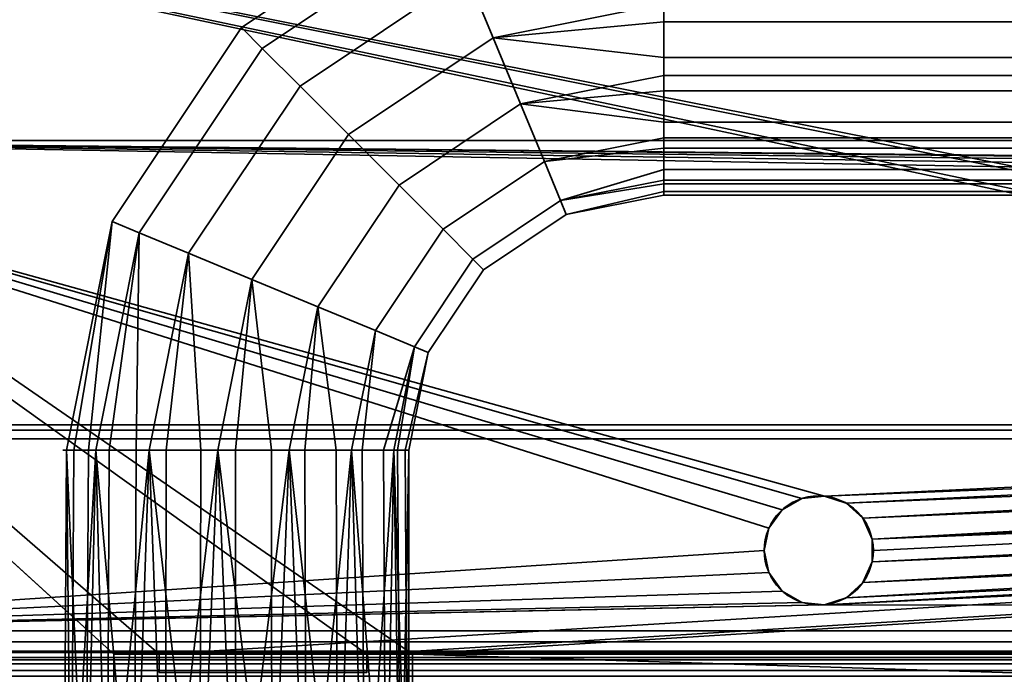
# Model space of a CAD drawing. Header units: millimetres. Extents: x -503 to 6703, y -110 to 249.
# Tile 729 of 1056: x 2634 to 2688, y 22 to 58. Entities that reach past the tile are written whole.
import ezdxf

# ---------------------------------------------------------------- set-up
doc = ezdxf.new("R2010")
doc.units = ezdxf.units.MM
doc.layers.add('151', color=7, linetype='Continuous', true_color=0xffffff)

# ---------------------------------------------------------------- blocks, each defined once
blk = doc.blocks.new('UG_SURFACE_003')
at = {"layer": '151', "color": 252, "linetype": 'Continuous', "lineweight": 35}
for points in [[(3602.5, -9.3, 2212.25), (3602.5, 230.4, 2212.25), (2397.5, 230.4, 2212.25), (2397.5, -9.3, 2212.25)], [(2547.5, -9.3, 2062.25), (2547.5, 230.4, 2062.25), (3452.5, 230.4, 2062.25), (3452.5, -9.3, 2062.25)]]:
    blk.add_3dface(points, dxfattribs=at)
blk = doc.blocks.new('UG_SURFACE_213')
at = {"layer": '151', "color": 35, "linetype": 'Continuous', "lineweight": 35}
for points in [[(2657.566, 62.812, 1098.416), (2647.448, 56.052, 1098.416), (2646.312, 57.188, 1102.025), (2656.951, 64.296, 1102.025)], [(2656.951, 64.296, 1102.025), (2646.312, 57.188, 1102.025), (2646.312, 57.188, 1105.975), (2656.951, 64.296, 1105.975)], [(2656.951, 64.296, 1105.975), (2646.312, 57.188, 1105.975), (2647.448, 56.052, 1109.584), (2657.566, 62.812, 1109.584)], [(2658.689, 60.1, 1095.773), (2649.524, 53.976, 1095.773), (2647.448, 56.052, 1098.416), (2657.566, 62.812, 1098.416)], [(2657.566, 62.812, 1109.584), (2647.448, 56.052, 1109.584), (2649.524, 53.976, 1112.227), (2658.689, 60.1, 1112.227)], [(2669.5, 61.316, 1095.469), (2669.5, 58.493, 1094.552), (2660.127, 56.629, 1094.552), (2658.689, 60.1, 1095.773)], [(2660.127, 56.629, 1094.552), (2652.181, 51.319, 1094.552), (2649.524, 53.976, 1095.773), (2658.689, 60.1, 1095.773)], [(2658.689, 60.1, 1112.227), (2649.524, 53.976, 1112.227), (2652.181, 51.319, 1113.448), (2660.127, 56.629, 1113.448)], [(2658.689, 60.1, 1112.227), (2660.127, 56.629, 1113.448), (2669.5, 58.493, 1113.448), (2669.5, 59.427, 1113.145)], [(2660.127, 56.629, 1094.552), (2669.5, 58.493, 1094.552), (2669.5, 57.516, 1094.655)], [(2669.5, 55.541, 1113.138), (2669.5, 58.493, 1113.448), (2660.127, 56.629, 1113.448)], [(2742.5, 58.493, 1094.552), (2742.5, 57.516, 1094.655), (2669.5, 57.516, 1094.655), (2669.5, 58.493, 1094.552)], [(2669.5, 58.493, 1113.448), (2669.5, 55.541, 1113.138), (2742.5, 55.541, 1113.138), (2742.5, 58.493, 1113.448)], [(2669.5, 57.516, 1094.655), (2669.5, 54.564, 1094.965), (2661.63, 52.999, 1094.965), (2660.127, 56.629, 1094.552)], [(2669.5, 54.564, 1094.965), (2669.5, 57.516, 1094.655), (2742.5, 57.516, 1094.655), (2742.5, 54.564, 1094.965)], [(2647.448, 56.052, 1098.416), (2640.688, 45.934, 1098.416), (2639.204, 46.549, 1102.025), (2646.312, 57.188, 1102.025)], [(2646.312, 57.188, 1102.025), (2639.204, 46.549, 1102.025), (2639.204, 46.549, 1105.975), (2646.312, 57.188, 1105.975)], [(2646.312, 57.188, 1105.975), (2639.204, 46.549, 1105.975), (2640.688, 45.934, 1109.584), (2647.448, 56.052, 1109.584)], [(2661.63, 52.999, 1094.965), (2654.959, 48.541, 1094.965), (2652.181, 51.319, 1094.552), (2660.127, 56.629, 1094.552)], [(2660.127, 56.629, 1113.448), (2652.181, 51.319, 1113.448), (2654.959, 48.541, 1113.035), (2661.63, 52.999, 1113.035)], [(2660.127, 56.629, 1113.448), (2661.63, 52.999, 1113.035), (2669.5, 54.564, 1113.035), (2669.5, 55.541, 1113.138)], [(2649.524, 53.976, 1095.773), (2643.4, 44.811, 1095.773), (2640.688, 45.934, 1098.416), (2647.448, 56.052, 1098.416)], [(2647.448, 56.052, 1109.584), (2640.688, 45.934, 1109.584), (2643.4, 44.811, 1112.227), (2649.524, 53.976, 1112.227)], [(2742.5, 54.564, 1113.035), (2742.5, 55.541, 1113.138), (2669.5, 55.541, 1113.138), (2669.5, 54.564, 1113.035)], [(2661.63, 52.999, 1094.965), (2669.5, 54.564, 1094.965), (2669.5, 53.714, 1095.456)], [(2669.5, 51.994, 1111.551), (2669.5, 54.564, 1113.035), (2661.63, 52.999, 1113.035)], [(2669.5, 54.564, 1113.035), (2669.5, 51.994, 1111.551), (2742.5, 51.994, 1111.551), (2742.5, 54.564, 1113.035)], [(2742.5, 54.564, 1094.965), (2742.5, 53.714, 1095.456), (2669.5, 53.714, 1095.456), (2669.5, 54.564, 1094.965)], [(2652.181, 51.319, 1094.552), (2646.871, 43.373, 1094.552), (2643.4, 44.811, 1095.773), (2649.524, 53.976, 1095.773)], [(2649.524, 53.976, 1112.227), (2643.4, 44.811, 1112.227), (2646.871, 43.373, 1113.448), (2652.181, 51.319, 1113.448)], [(2669.5, 53.714, 1095.456), (2669.5, 51.143, 1096.94), (2662.94, 49.838, 1096.94), (2661.63, 52.999, 1094.965)], [(2669.5, 51.143, 1096.94), (2669.5, 53.714, 1095.456), (2742.5, 53.714, 1095.456), (2742.5, 51.143, 1096.94)], [(2662.94, 49.838, 1096.94), (2657.378, 46.122, 1096.94), (2654.959, 48.541, 1094.965), (2661.63, 52.999, 1094.965)], [(2661.63, 52.999, 1113.035), (2654.959, 48.541, 1113.035), (2657.378, 46.122, 1111.06), (2662.94, 49.838, 1111.06)], [(2661.63, 52.999, 1113.035), (2662.94, 49.838, 1111.06), (2669.5, 51.143, 1111.06), (2669.5, 51.994, 1111.551)], [(2742.5, 51.143, 1111.06), (2742.5, 51.994, 1111.551), (2669.5, 51.994, 1111.551), (2669.5, 51.143, 1111.06)], [(2654.959, 48.541, 1094.965), (2650.501, 41.87, 1094.965), (2646.871, 43.373, 1094.552), (2652.181, 51.319, 1094.552)], [(2652.181, 51.319, 1113.448), (2646.871, 43.373, 1113.448), (2650.501, 41.87, 1113.035), (2654.959, 48.541, 1113.035)], [(2662.94, 49.838, 1096.94), (2669.5, 51.143, 1096.94), (2669.5, 50.566, 1097.735)], [(2669.5, 49.399, 1108.659), (2669.5, 51.143, 1111.06), (2662.94, 49.838, 1111.06), (2663.828, 47.693, 1107.864)], [(2742.5, 51.143, 1096.94), (2742.5, 50.566, 1097.735), (2669.5, 50.566, 1097.735), (2669.5, 51.143, 1096.94)], [(2669.5, 51.143, 1111.06), (2669.5, 49.399, 1108.659), (2742.5, 49.399, 1108.659), (2742.5, 51.143, 1111.06)], [(2669.5, 50.566, 1097.735), (2669.5, 48.821, 1100.136), (2663.828, 47.693, 1100.136), (2662.94, 49.838, 1096.94)], [(2669.5, 48.821, 1100.136), (2669.5, 50.566, 1097.735), (2742.5, 50.566, 1097.735), (2742.5, 48.821, 1100.136)], [(2663.828, 47.693, 1100.136), (2659.02, 44.48, 1100.136), (2657.378, 46.122, 1096.94), (2662.94, 49.838, 1096.94)], [(2662.94, 49.838, 1111.06), (2657.378, 46.122, 1111.06), (2659.02, 44.48, 1107.864), (2663.828, 47.693, 1107.864)], [(2663.828, 47.693, 1107.864), (2669.5, 48.821, 1107.864), (2669.5, 49.399, 1108.659)], [(2742.5, 48.821, 1107.864), (2742.5, 49.399, 1108.659), (2669.5, 49.399, 1108.659), (2669.5, 48.821, 1107.864)], [(2663.828, 47.693, 1100.136), (2669.5, 48.821, 1100.136), (2669.5, 48.617, 1101.097)], [(2669.5, 48.204, 1104.961), (2669.5, 48.821, 1107.864), (2663.828, 47.693, 1107.864), (2664.142, 46.934, 1104)], [(2742.5, 48.821, 1100.136), (2742.5, 48.617, 1101.097), (2669.5, 48.617, 1101.097), (2669.5, 48.821, 1100.136)], [(2669.5, 48.821, 1107.864), (2669.5, 48.204, 1104.961), (2742.5, 48.204, 1104.961), (2742.5, 48.821, 1107.864)], [(2657.378, 46.122, 1096.94), (2653.662, 40.56, 1096.94), (2650.501, 41.87, 1094.965), (2654.959, 48.541, 1094.965)], [(2654.959, 48.541, 1113.035), (2650.501, 41.87, 1113.035), (2653.662, 40.56, 1111.06), (2657.378, 46.122, 1111.06)], [(2669.5, 48.617, 1101.097), (2669.5, 48, 1104), (2664.142, 46.934, 1104), (2663.828, 47.693, 1100.136)], [(2664.142, 46.934, 1104), (2669.5, 48, 1104), (2669.5, 48.204, 1104.961)], [(2669.5, 48, 1104), (2669.5, 48.617, 1101.097), (2742.5, 48.617, 1101.097), (2742.5, 48, 1104)], [(2742.5, 48, 1104), (2742.5, 48.204, 1104.961), (2669.5, 48.204, 1104.961), (2669.5, 48, 1104)], [(2664.142, 46.934, 1104), (2659.6, 43.899, 1104), (2659.02, 44.48, 1100.136), (2663.828, 47.693, 1100.136)], [(2663.828, 47.693, 1107.864), (2659.02, 44.48, 1107.864), (2659.6, 43.899, 1104), (2664.142, 46.934, 1104)], [(2639.204, 46.549, 1105.975), (2636.708, 34, 1105.975), (2637.915, 34, 1108.687)], [(2639.204, 46.549, 1105.975), (2639.204, 46.549, 1102.025), (2636.708, 34, 1102.025), (2636.708, 34, 1104.993)], [(2637.107, 34, 1101.128), (2636.708, 34, 1102.025), (2639.204, 46.549, 1102.025)], [(2636.708, 34, 1104.993), (2636.708, 34, 1105.975), (2639.204, 46.549, 1105.975)], [(2639.204, 46.549, 1102.025), (2640.688, 45.934, 1098.416), (2638.314, 34, 1098.416), (2637.107, 34, 1101.128)], [(2637.915, 34, 1108.687), (2638.314, 34, 1109.584), (2640.688, 45.934, 1109.584), (2639.204, 46.549, 1105.975)], [(2659.02, 44.48, 1100.136), (2655.807, 39.672, 1100.136), (2653.662, 40.56, 1096.94), (2657.378, 46.122, 1096.94)], [(2657.378, 46.122, 1111.06), (2653.662, 40.56, 1111.06), (2655.807, 39.672, 1107.864), (2659.02, 44.48, 1107.864)], [(2640.688, 45.934, 1109.584), (2638.314, 34, 1109.584), (2640.52, 34, 1111.57)], [(2639.044, 34, 1097.759), (2638.314, 34, 1098.416), (2640.688, 45.934, 1098.416)], [(2640.688, 45.934, 1098.416), (2643.4, 44.811, 1095.773), (2641.25, 34, 1095.773), (2639.044, 34, 1097.759)], [(2640.52, 34, 1111.57), (2641.25, 34, 1112.227), (2643.4, 44.811, 1112.227), (2640.688, 45.934, 1109.584)], [(2643.4, 44.811, 1112.227), (2641.25, 34, 1112.227), (2644.073, 34, 1113.145)], [(2642.184, 34, 1095.469), (2641.25, 34, 1095.773), (2643.4, 44.811, 1095.773)], [(2643.4, 44.811, 1095.773), (2646.871, 43.373, 1094.552), (2645.007, 34, 1094.552), (2642.184, 34, 1095.469)], [(2644.073, 34, 1113.145), (2645.007, 34, 1113.448), (2646.871, 43.373, 1113.448), (2643.4, 44.811, 1112.227)], [(2659.6, 43.899, 1104), (2656.566, 39.358, 1104), (2655.807, 39.672, 1100.136), (2659.02, 44.48, 1100.136)], [(2659.02, 44.48, 1107.864), (2655.807, 39.672, 1107.864), (2656.566, 39.358, 1104), (2659.6, 43.899, 1104)], [(2646.871, 43.373, 1113.448), (2645.007, 34, 1113.448), (2647.959, 34, 1113.138)], [(2645.984, 34, 1094.655), (2645.007, 34, 1094.552), (2646.871, 43.373, 1094.552)], [(2646.871, 43.373, 1094.552), (2650.501, 41.87, 1094.965), (2648.936, 34, 1094.965), (2645.984, 34, 1094.655)], [(2647.959, 34, 1113.138), (2648.936, 34, 1113.035), (2650.501, 41.87, 1113.035), (2646.871, 43.373, 1113.448)], [(2650.501, 41.87, 1113.035), (2648.936, 34, 1113.035), (2651.506, 34, 1111.551)], [(2649.786, 34, 1095.456), (2648.936, 34, 1094.965), (2650.501, 41.87, 1094.965)], [(2650.501, 41.87, 1094.965), (2653.662, 40.56, 1096.94), (2652.357, 34, 1096.94), (2649.786, 34, 1095.456)], [(2651.506, 34, 1111.551), (2652.357, 34, 1111.06), (2653.662, 40.56, 1111.06), (2650.501, 41.87, 1113.035)], [(2655.807, 39.672, 1107.864), (2653.662, 40.56, 1111.06), (2652.357, 34, 1111.06), (2654.101, 34, 1108.659)], [(2652.934, 34, 1097.735), (2652.357, 34, 1096.94), (2653.662, 40.56, 1096.94)], [(2653.662, 40.56, 1096.94), (2655.807, 39.672, 1100.136), (2654.679, 34, 1100.136), (2652.934, 34, 1097.735)], [(2654.101, 34, 1108.659), (2654.679, 34, 1107.864), (2655.807, 39.672, 1107.864)], [(2656.566, 39.358, 1104), (2655.807, 39.672, 1107.864), (2654.679, 34, 1107.864), (2655.296, 34, 1104.961)], [(2654.883, 34, 1101.097), (2654.679, 34, 1100.136), (2655.807, 39.672, 1100.136)], [(2655.807, 39.672, 1100.136), (2656.566, 39.358, 1104), (2655.5, 34, 1104), (2654.883, 34, 1101.097)], [(2655.296, 34, 1104.961), (2655.5, 34, 1104), (2656.566, 39.358, 1104)], [(2636.708, 34, 1105.975), (2636.552, 10, 1104.993), (2637.773, 10, 1108.75)], [(2636.552, 10, 1104.993), (2636.708, 34, 1104.993), (2636.708, 34, 1102.025)], [(2636.708, 34, 1102.025), (2636.965, 10, 1101.064), (2636.552, 10, 1104.993)], [(2636.708, 34, 1105.975), (2636.708, 34, 1104.993), (2636.552, 10, 1104.993)], [(2637.773, 10, 1108.75), (2637.915, 34, 1108.687), (2636.708, 34, 1105.975)], [(2636.708, 34, 1102.025), (2637.107, 34, 1101.128), (2636.965, 10, 1101.064)], [(2636.965, 10, 1101.064), (2637.107, 34, 1101.128), (2638.314, 34, 1098.416)], [(2638.314, 34, 1098.416), (2638.94, 10, 1097.643), (2636.965, 10, 1101.064)], [(2638.314, 34, 1109.584), (2637.773, 10, 1108.75), (2640.416, 10, 1111.686)], [(2638.314, 34, 1109.584), (2637.915, 34, 1108.687), (2637.773, 10, 1108.75)], [(2640.416, 10, 1111.686), (2640.52, 34, 1111.57), (2638.314, 34, 1109.584)], [(2638.314, 34, 1098.416), (2639.044, 34, 1097.759), (2638.94, 10, 1097.643)], [(2638.94, 10, 1097.643), (2639.044, 34, 1097.759), (2641.25, 34, 1095.773)], [(2641.25, 34, 1095.773), (2642.136, 10, 1095.321), (2638.94, 10, 1097.643)], [(2641.25, 34, 1112.227), (2640.416, 10, 1111.686), (2644.025, 10, 1113.292)], [(2641.25, 34, 1112.227), (2640.52, 34, 1111.57), (2640.416, 10, 1111.686)], [(2644.025, 10, 1113.292), (2644.073, 34, 1113.145), (2641.25, 34, 1112.227)], [(2641.25, 34, 1095.773), (2642.184, 34, 1095.469), (2642.136, 10, 1095.321)], [(2642.136, 10, 1095.321), (2642.184, 34, 1095.469), (2645.007, 34, 1094.552)], [(2645.007, 34, 1094.552), (2646, 10, 1094.5), (2642.136, 10, 1095.321)], [(2645.007, 34, 1113.448), (2644.025, 10, 1113.292), (2647.975, 10, 1113.292)], [(2645.007, 34, 1113.448), (2644.073, 34, 1113.145), (2644.025, 10, 1113.292)], [(2647.975, 10, 1113.292), (2647.959, 34, 1113.138), (2645.007, 34, 1113.448)], [(2645.007, 34, 1094.552), (2645.984, 34, 1094.655), (2646, 10, 1094.5)], [(2646, 10, 1094.5), (2645.984, 34, 1094.655), (2648.936, 34, 1094.965)], [(2648.936, 34, 1094.965), (2649.864, 10, 1095.321), (2646, 10, 1094.5)], [(2648.936, 34, 1113.035), (2647.959, 34, 1113.138), (2647.975, 10, 1113.292)], [(2648.936, 34, 1113.035), (2647.975, 10, 1113.292), (2651.584, 10, 1111.686)], [(2651.584, 10, 1111.686), (2651.506, 34, 1111.551), (2648.936, 34, 1113.035)], [(2648.936, 34, 1094.965), (2649.786, 34, 1095.456), (2649.864, 10, 1095.321)], [(2649.864, 10, 1095.321), (2649.786, 34, 1095.456), (2652.357, 34, 1096.94)], [(2652.357, 34, 1096.94), (2653.06, 10, 1097.643), (2649.864, 10, 1095.321)], [(2652.357, 34, 1111.06), (2651.506, 34, 1111.551), (2651.584, 10, 1111.686)], [(2652.357, 34, 1111.06), (2651.584, 10, 1111.686), (2654.227, 10, 1108.75)], [(2654.227, 10, 1108.75), (2654.101, 34, 1108.659), (2652.357, 34, 1111.06)], [(2652.357, 34, 1096.94), (2652.934, 34, 1097.735), (2653.06, 10, 1097.643)], [(2653.06, 10, 1097.643), (2652.934, 34, 1097.735), (2654.679, 34, 1100.136)], [(2654.679, 34, 1100.136), (2655.035, 10, 1101.064), (2653.06, 10, 1097.643)], [(2654.679, 34, 1107.864), (2654.101, 34, 1108.659), (2654.227, 10, 1108.75)], [(2654.679, 34, 1107.864), (2654.227, 10, 1108.75), (2655.448, 10, 1104.993)], [(2655.448, 10, 1104.993), (2655.296, 34, 1104.961), (2654.679, 34, 1107.864)], [(2654.679, 34, 1100.136), (2654.883, 34, 1101.097), (2655.035, 10, 1101.064)], [(2655.035, 10, 1101.064), (2654.883, 34, 1101.097), (2655.5, 34, 1104)], [(2655.5, 34, 1104), (2655.5, 10, 1104), (2655.035, 10, 1101.064)], [(2655.5, 34, 1104), (2655.296, 34, 1104.961), (2655.448, 10, 1104.993)], [(2655.448, 10, 1104.993), (2655.5, 10, 1104), (2655.5, 34, 1104)]]:
    blk.add_3dface(points, dxfattribs=at)
blk = doc.blocks.new('UG_SURFACE_269')
at = {"layer": '151', "color": 7, "linetype": 'Continuous', "lineweight": 35}
for points in [[(3396.65, 11.15, 2003.9), (3396.65, 229.15, 2003.9), (2603.35, 229.15, 2003.9), (2603.35, 11.15, 2003.9)], [(2603.5, 11.15, 2003.75), (2603.5, 229.15, 2003.75), (3396.5, 229.15, 2003.75), (3396.5, 11.15, 2003.75)]]:
    blk.add_3dface(points, dxfattribs=at)
blk = doc.blocks.new('UG_SURFACE_270')
at = {"layer": '151', "color": 41, "linetype": 'Continuous', "lineweight": 35}
for points in [[(3396.65, 229.15, 2003.9), (3396.65, 11.15, 2003.9), (2603.35, 11.15, 2003.9), (2603.35, 229.15, 2003.9)], [(3410.5, 19, 2017.75), (3410.5, 71, 2017.75), (2589.5, 71, 2017.75), (2589.5, 19, 2017.75)]]:
    blk.add_3dface(points, dxfattribs=at)
blk = doc.blocks.new('UG_SURFACE_286')
at = {"layer": '151', "color": 252, "linetype": 'Continuous', "lineweight": 35}
for points in [[(2585.5, -26.22, 2021.75), (3414.5, -26.22, 2021.75), (3414.5, 62.62, 2021.75), (2585.5, 62.62, 2021.75)], [(2587, -26.22, 2020.25), (2587, 62.62, 2020.25), (3413, 62.62, 2020.25), (3413, -26.22, 2020.25)]]:
    blk.add_3dface(points, dxfattribs=at)
blk = doc.blocks.new('UG_SURFACE_297')
at = {"layer": '151', "color": 252, "linetype": 'Continuous', "lineweight": 35}
for points in [[(3396, 60.189, -0.447), (2604, 60.189, -0.447), (2604, 35.383, 7.137), (3396, 35.383, 7.137)], [(3396, 59.896, -1.403), (3396, 35.091, 6.181), (2604, 35.091, 6.181), (2604, 59.896, -1.403)], [(2604, 34.629, 7.25), (3396, 34.629, 7.25), (3396, 35.383, 7.137), (2604, 35.383, 7.137)], [(2604, 35.091, 6.181), (3396, 35.091, 6.181), (3396, 34.629, 6.25), (2604, 34.629, 6.25)], [(3396, 34.629, 7.25), (2604, 34.629, 7.25), (2604, 7.5, 7.25), (3396, 7.5, 7.25)], [(3396, 34.629, 6.25), (3396, 7.5, 6.25), (2604, 7.5, 6.25), (2604, 34.629, 6.25)]]:
    blk.add_3dface(points, dxfattribs=at)
blk = doc.blocks.new('UG_SURFACE_298')
at = {"layer": '151', "color": 252, "linetype": 'Continuous', "lineweight": 35}
for points in [[(2608, 51, -5.85), (2678.313, 31.484, -5.85), (3000.314, 46.984, -5.85)], [(3000.314, 46.984, -5.85), (3392, 51, -5.85), (2608, 51, -5.85)], [(2608, 51, -5.85), (2677.073, 31.353, -5.85), (2678.313, 31.484, -5.85)], [(2608, 51, -5.85), (2608, 24.08, -5.85), (2675, 28.5, -5.85), (2675.259, 29.72, -5.85)], [(2675.259, 29.72, -5.85), (2675.993, 30.729, -5.85), (2608, 51, -5.85)], [(2675.993, 30.729, -5.85), (2677.073, 31.353, -5.85), (2608, 51, -5.85)], [(3392, 51, -7.35), (2608, 51, -7.35), (2608, 51, -5.85), (3392, 51, -5.85)], [(3000.314, 46.984, -7.35), (2608, 51, -7.35), (3392, 51, -7.35)], [(3000.314, 46.984, -7.35), (2999.073, 46.853, -7.35), (2608, 51, -7.35)], [(2678.313, 31.484, -7.35), (2608, 51, -7.35), (2997, 44, -7.35)], [(2608, 51, -7.35), (2997.993, 46.229, -7.35), (2997.259, 45.22, -7.35)], [(2608, 51, -7.35), (2675.993, 30.729, -7.35), (2675.259, 29.72, -7.35)], [(2608, 51, -7.35), (2999.073, 46.853, -7.35), (2997.993, 46.229, -7.35)], [(2997.259, 45.22, -7.35), (2997, 44, -7.35), (2608, 51, -7.35)], [(2608, 51, -7.35), (2677.073, 31.353, -7.35), (2675.993, 30.729, -7.35)], [(2678.313, 31.484, -7.35), (2677.073, 31.353, -7.35), (2608, 51, -7.35)], [(2675.259, 29.72, -7.35), (2675, 28.5, -7.35), (2608, 24.08, -7.35), (2608, 51, -7.35)], [(2678.313, 31.484, -5.85), (2679.5, 31.098, -5.85), (3000.314, 46.984, -5.85)], [(3000.314, 46.984, -5.85), (2679.5, 31.098, -5.85), (2680.427, 30.263, -5.85)], [(2680.427, 30.263, -5.85), (2680.934, 29.124, -5.85), (3000.314, 46.984, -5.85)], [(2999.073, 46.853, -5.85), (3000.314, 46.984, -5.85), (2680.934, 29.124, -5.85)], [(2997.993, 46.229, -5.85), (2999.073, 46.853, -5.85), (2680.934, 29.124, -5.85)], [(2997.259, 45.22, -5.85), (2997.993, 46.229, -5.85), (2680.934, 29.124, -5.85)], [(2680.934, 29.124, -5.85), (2997, 44, -5.85), (2997.259, 45.22, -5.85)], [(2997, 44, -7.35), (2679.5, 31.098, -7.35), (2678.313, 31.484, -7.35)], [(2678.313, 25.516, -7.35), (2679.5, 25.902, -7.35), (2997, 44, -7.35), (2997.259, 42.78, -7.35)], [(2997, 44, -7.35), (2679.5, 25.902, -7.35), (2680.427, 26.737, -7.35)], [(2680.427, 30.263, -7.35), (2679.5, 31.098, -7.35), (2997, 44, -7.35)], [(2680.934, 29.124, -7.35), (2680.427, 30.263, -7.35), (2997, 44, -7.35)], [(2680.427, 26.737, -7.35), (2680.934, 27.876, -7.35), (2997, 44, -7.35)], [(2997.259, 42.78, -5.85), (2997, 44, -5.85), (2680.934, 29.124, -5.85)], [(2997, 44, -7.35), (2680.934, 27.876, -7.35), (2681, 28.5, -7.35)], [(2681, 28.5, -7.35), (2680.934, 29.124, -7.35), (2997, 44, -7.35)], [(2997.259, 42.78, -7.35), (2997.993, 41.771, -7.35), (2678.313, 25.516, -7.35)], [(2680.934, 29.124, -5.85), (2997.993, 41.771, -5.85), (2997.259, 42.78, -5.85)], [(2997.993, 41.771, -7.35), (2999.073, 41.147, -7.35), (2678.313, 25.516, -7.35)], [(2999.073, 41.147, -5.85), (2997.993, 41.771, -5.85), (2680.934, 29.124, -5.85), (2680.934, 27.876, -5.85)], [(3000.314, 41.016, -5.85), (2999.073, 41.147, -5.85), (2678.313, 25.516, -5.85)], [(2679.5, 25.902, -5.85), (2678.313, 25.516, -5.85), (2999.073, 41.147, -5.85)], [(2678.313, 25.516, -7.35), (2999.073, 41.147, -7.35), (3000.314, 41.016, -7.35)], [(2680.427, 26.737, -5.85), (2679.5, 25.902, -5.85), (2999.073, 41.147, -5.85)], [(2680.934, 27.876, -5.85), (2680.427, 26.737, -5.85), (2999.073, 41.147, -5.85)], [(3000.314, 41.016, -5.85), (2678.313, 25.516, -5.85), (3392, 24.08, -5.85)], [(2678.313, 25.516, -7.35), (3000.314, 41.016, -7.35), (3392, 24.08, -7.35)], [(2677.073, 31.353, -7.35), (2677.073, 31.353, -5.85), (2675.993, 30.729, -5.85), (2675.993, 30.729, -7.35)], [(2678.313, 31.484, -7.35), (2678.313, 31.484, -5.85), (2677.073, 31.353, -5.85), (2677.073, 31.353, -7.35)], [(2679.5, 31.098, -7.35), (2679.5, 31.098, -5.85), (2678.313, 31.484, -5.85), (2678.313, 31.484, -7.35)], [(2680.427, 30.263, -7.35), (2680.427, 30.263, -5.85), (2679.5, 31.098, -5.85), (2679.5, 31.098, -7.35)], [(2675.993, 30.729, -7.35), (2675.993, 30.729, -5.85), (2675.259, 29.72, -5.85), (2675.259, 29.72, -7.35)], [(2680.934, 29.124, -7.35), (2680.934, 29.124, -5.85), (2680.427, 30.263, -5.85), (2680.427, 30.263, -7.35)], [(2675.259, 29.72, -7.35), (2675.259, 29.72, -5.85), (2675, 28.5, -5.85), (2675, 28.5, -7.35)], [(2680.934, 29.124, -5.85), (2680.934, 29.124, -7.35), (2681, 28.5, -7.35)], [(2681, 28.5, -7.35), (2680.934, 27.876, -5.85), (2680.934, 29.124, -5.85)], [(2675.259, 27.28, -5.85), (2675, 28.5, -5.85), (2608, 24.08, -5.85)], [(2608, 24.08, -7.35), (2675, 28.5, -7.35), (2675.259, 27.28, -7.35)], [(2675, 28.5, -7.35), (2675, 28.5, -5.85), (2675.259, 27.28, -5.85), (2675.259, 27.28, -7.35)], [(2681, 28.5, -7.35), (2680.934, 27.876, -7.35), (2680.934, 27.876, -5.85)], [(2680.427, 26.737, -7.35), (2680.427, 26.737, -5.85), (2680.934, 27.876, -5.85), (2680.934, 27.876, -7.35)], [(2608, 24.08, -5.85), (2675.993, 26.271, -5.85), (2675.259, 27.28, -5.85)], [(2675.259, 27.28, -7.35), (2675.993, 26.271, -7.35), (2608, 24.08, -7.35)], [(2675.259, 27.28, -7.35), (2675.259, 27.28, -5.85), (2675.993, 26.271, -5.85), (2675.993, 26.271, -7.35)], [(2679.5, 25.902, -7.35), (2679.5, 25.902, -5.85), (2680.427, 26.737, -5.85), (2680.427, 26.737, -7.35)], [(2608, 24.08, -5.85), (2677.073, 25.647, -5.85), (2675.993, 26.271, -5.85)], [(2675.993, 26.271, -7.35), (2677.073, 25.647, -7.35), (2608, 24.08, -7.35)], [(2675.993, 26.271, -7.35), (2675.993, 26.271, -5.85), (2677.073, 25.647, -5.85), (2677.073, 25.647, -7.35)], [(2678.313, 25.516, -5.85), (2677.073, 25.647, -5.85), (2608, 24.08, -5.85)], [(2608, 24.08, -7.35), (2677.073, 25.647, -7.35), (2678.313, 25.516, -7.35)], [(2678.313, 25.516, -5.85), (2608, 24.08, -5.85), (3392, 24.08, -5.85)], [(3392, 24.08, -7.35), (2608, 24.08, -7.35), (2678.313, 25.516, -7.35)], [(2677.073, 25.647, -7.35), (2677.073, 25.647, -5.85), (2678.313, 25.516, -5.85), (2678.313, 25.516, -7.35)], [(2678.313, 25.516, -7.35), (2678.313, 25.516, -5.85), (2679.5, 25.902, -5.85), (2679.5, 25.902, -7.35)], [(2608, 23.475, -5.73), (3392, 23.475, -5.73), (3392, 24.08, -5.85), (2608, 24.08, -5.85)], [(2608, 24.08, -7.35), (3392, 24.08, -7.35), (3392, 22.901, -7.116), (2608, 22.901, -7.116)], [(2608, 22.963, -5.387), (3392, 22.963, -5.387), (3392, 23.475, -5.73), (2608, 23.475, -5.73)], [(2608, 22.62, -4.875), (3392, 22.62, -4.875), (3392, 22.963, -5.387), (2608, 22.963, -5.387)], [(2608, 22.901, -7.116), (3392, 22.901, -7.116), (3392, 21.902, -6.448), (2608, 21.902, -6.448)], [(2608, 22.5, -4.27), (3392, 22.5, -4.27), (3392, 22.62, -4.875), (2608, 22.62, -4.875)], [(2608, 22.5, 3.07), (3392, 22.5, 3.07), (3392, 22.5, -4.27), (2608, 22.5, -4.27)], [(2608, 22.266, 4.249), (3392, 22.266, 4.249), (3392, 22.5, 3.07), (2608, 22.5, 3.07)], [(2608, 21.598, 5.248), (3392, 21.598, 5.248), (3392, 22.266, 4.249), (2608, 22.266, 4.249)], [(2608, 21.902, -6.448), (3392, 21.902, -6.448), (3392, 21.234, -5.449), (2608, 21.234, -5.449)]]:
    blk.add_3dface(points, dxfattribs=at)
blk = doc.blocks.new('UG_SURFACE_304')
at = {"layer": '151', "color": 252, "linetype": 'Continuous', "lineweight": 35}
for points in [[(3412, 69.5, 2020.25), (2588, 69.5, 2020.25), (2639.3, 22.801, 2020.25), (2641.8, 22.801, 2020.25)], [(2588, 69.5, 2020.25), (2588, 18.08, 2020.25), (2639.3, 18.08, 2020.25), (2639.3, 22.801, 2020.25)], [(2588, 69.5, 2018.75), (2653.2, 22.801, 2018.75), (2641.8, 22.801, 2018.75)], [(2641.8, 22.801, 2018.75), (2639.3, 22.801, 2018.75), (2588, 69.5, 2018.75)], [(2588, 69.5, 2018.75), (2807.633, 22.801, 2018.75), (2655.7, 22.801, 2018.75)], [(2655.7, 22.801, 2018.75), (2653.2, 22.801, 2018.75), (2588, 69.5, 2018.75)], [(2588, 69.5, 2018.75), (2821.533, 22.801, 2018.75), (2810.133, 22.801, 2018.75)], [(2588, 69.5, 2018.75), (3178.467, 22.801, 2018.75), (3175.967, 22.801, 2018.75)], [(2810.133, 22.801, 2018.75), (2807.633, 22.801, 2018.75), (2588, 69.5, 2018.75)], [(2588, 69.5, 2018.75), (3189.867, 22.801, 2018.75), (3178.467, 22.801, 2018.75)], [(3175.967, 22.801, 2018.75), (2824.033, 22.801, 2018.75), (2588, 69.5, 2018.75)], [(2824.033, 22.801, 2018.75), (2821.533, 22.801, 2018.75), (2588, 69.5, 2018.75)], [(2588, 69.5, 2018.75), (3346.8, 22.801, 2018.75), (3344.3, 22.801, 2018.75)], [(2639.3, 22.801, 2018.75), (2639.3, 18.08, 2018.75), (2588, 18.08, 2018.75), (2588, 69.5, 2018.75)], [(2588, 69.5, 2018.75), (3358.2, 22.801, 2018.75), (3346.8, 22.801, 2018.75)], [(3344.3, 22.801, 2018.75), (3192.367, 22.801, 2018.75), (2588, 69.5, 2018.75)], [(3192.367, 22.801, 2018.75), (3189.867, 22.801, 2018.75), (2588, 69.5, 2018.75)], [(2588, 69.5, 2018.75), (3412, 69.5, 2018.75), (3360.7, 22.801, 2018.75), (3358.2, 22.801, 2018.75)], [(3412, 69.5, 2020.25), (2641.8, 22.801, 2020.25), (2653.2, 22.801, 2020.25)], [(3412, 69.5, 2020.25), (2653.2, 22.801, 2020.25), (2655.7, 22.801, 2020.25)], [(2655.7, 22.801, 2020.25), (2807.633, 22.801, 2020.25), (3412, 69.5, 2020.25)], [(2639.3, 22.801, 2020.25), (2639.3, 22.801, 2018.75), (2641.8, 22.801, 2018.75), (2641.8, 22.801, 2020.25)], [(2639.3, 18.08, 2018.75), (2639.3, 22.801, 2018.75), (2639.3, 22.801, 2020.25), (2639.3, 18.08, 2020.25)], [(2641.8, 22.801, 2018.75), (2641.8, 21.801, 2018.75), (2641.8, 21.801, 2020.25), (2641.8, 22.801, 2020.25)], [(2641.8, 22.801, 2020.25), (2641.8, 21.801, 2020.25), (2653.2, 21.801, 2020.25), (2653.2, 22.801, 2020.25)], [(2653.2, 22.801, 2018.75), (2653.2, 21.801, 2018.75), (2641.8, 21.801, 2018.75), (2641.8, 22.801, 2018.75)], [(2653.2, 22.801, 2018.75), (2655.7, 22.801, 2018.75), (2655.7, 22.801, 2020.25), (2653.2, 22.801, 2020.25)], [(2653.2, 21.801, 2018.75), (2653.2, 22.801, 2018.75), (2653.2, 22.801, 2020.25), (2653.2, 21.801, 2020.25)], [(2655.7, 18.08, 2020.25), (2655.7, 22.801, 2020.25), (2655.7, 22.801, 2018.75), (2655.7, 18.08, 2018.75)], [(2655.7, 22.801, 2020.25), (2807.633, 18.08, 2020.25), (2807.633, 22.801, 2020.25)], [(2655.7, 22.801, 2020.25), (2655.7, 18.08, 2020.25), (2807.633, 18.08, 2020.25)], [(2807.633, 22.801, 2018.75), (2807.633, 18.08, 2018.75), (2655.7, 18.08, 2018.75), (2655.7, 22.801, 2018.75)], [(2641.8, 21.801, 2018.75), (2653.2, 21.801, 2018.75), (2653.2, 21.801, 2020.25), (2641.8, 21.801, 2020.25)]]:
    blk.add_3dface(points, dxfattribs=at)

msp = doc.modelspace()

# ---------------------------------------------------------------- linework, layer by layer
at = {"layer": '151', "color": 251, "linetype": 'Continuous', "lineweight": -3, "true_color": 0x636466}
for p, q in [((2608, 51, -5.85), (3392, 51, -5.85)), ((2608, 51, -7.35), (3392, 51, -7.35)), ((3396, 35.383, 7.137), (2604, 35.383, 7.137)), ((3396, 35.091, 6.181), (2604, 35.091, 6.181)), ((3396, 34.629, 6.25), (2604, 34.629, 6.25)), ((3396, 34.629, 7.25), (2604, 34.629, 7.25)), ((2608, 24.08, -5.85), (3392, 24.08, -5.85)), ((2608, 24.08, -7.35), (3392, 24.08, -7.35)), ((2639.3, 22.801, 2018.75), (2639.3, 18.08, 2018.75)), ((2639.3, 22.801, 2020.25), (2639.3, 18.08, 2020.25)), ((2639.3, 22.801, 2018.75), (2639.3, 22.801, 2020.25)), ((2641.8, 22.801, 2020.25), (2639.3, 22.801, 2020.25)), ((2641.8, 22.801, 2018.75), (2639.3, 22.801, 2018.75)), ((2641.8, 21.801, 2018.75), (2641.8, 22.801, 2018.75)), ((2641.8, 21.801, 2020.25), (2641.8, 22.801, 2020.25)), ((2641.8, 22.801, 2018.75), (2641.8, 22.801, 2020.25)), ((2653.2, 22.801, 2018.75), (2653.2, 21.801, 2018.75)), ((2653.2, 22.801, 2018.75), (2653.2, 22.801, 2020.25)), ((2655.7, 22.801, 2018.75), (2653.2, 22.801, 2018.75)), ((2655.7, 22.801, 2020.25), (2653.2, 22.801, 2020.25)), ((2653.2, 22.801, 2020.25), (2653.2, 21.801, 2020.25)), ((2655.7, 18.08, 2018.75), (2655.7, 22.801, 2018.75)), ((2655.7, 22.801, 2018.75), (2655.7, 22.801, 2020.25)), ((2655.7, 18.08, 2020.25), (2655.7, 22.801, 2020.25)), ((2608, 22.5, 3.07), (3392, 22.5, 3.07)), ((2608, 22.5, -4.27), (3392, 22.5, -4.27)), ((2653.2, 21.801, 2020.25), (2641.8, 21.801, 2020.25)), ((2653.2, 21.801, 2018.75), (2641.8, 21.801, 2018.75)), ((2641.8, 21.801, 2018.75), (2641.8, 21.801, 2020.25)), ((2653.2, 21.801, 2018.75), (2653.2, 21.801, 2020.25))]:
    msp.add_line(p, q, dxfattribs=at)
at = {"layer": '151', "color": 251, "linetype": 'Continuous', "lineweight": -3, "true_color": 0x636466, "extrusion": (-1, 0, 0)}
msp.add_circle((-57.5, 1104, -2669.5), 9.5, dxfattribs=at)
at = {"layer": '151', "color": 251, "linetype": 'Continuous', "lineweight": -3, "true_color": 0x636466, "extrusion": (0, -1, 0)}
msp.add_circle((2646, 1104, -34), 9.5, dxfattribs=at)
at = {"layer": '151', "color": 251, "linetype": 'Continuous', "lineweight": -3, "true_color": 0x636466}
msp.add_circle((2678, 28.5, -7.35), 3, dxfattribs=at)
at = {"layer": '151', "color": 251, "linetype": 'Continuous', "lineweight": -3, "true_color": 0x636466, "extrusion": (0, 0, -1)}
msp.add_circle((-2678, 28.5, 5.85), 3, dxfattribs=at)

# ---------------------------------------------------------------- block references
at = {"layer": '151', "color": 251, "linetype": 'Continuous', "lineweight": -3, "true_color": 0x636466}
for name in ['UG_SURFACE_269', 'UG_SURFACE_003', 'UG_SURFACE_270', 'UG_SURFACE_286', 'UG_SURFACE_304', 'UG_SURFACE_213', 'UG_SURFACE_297', 'UG_SURFACE_298']:
    msp.add_blockref(name, (0, 0), dxfattribs=at)

doc.saveas('drawing.dxf')
